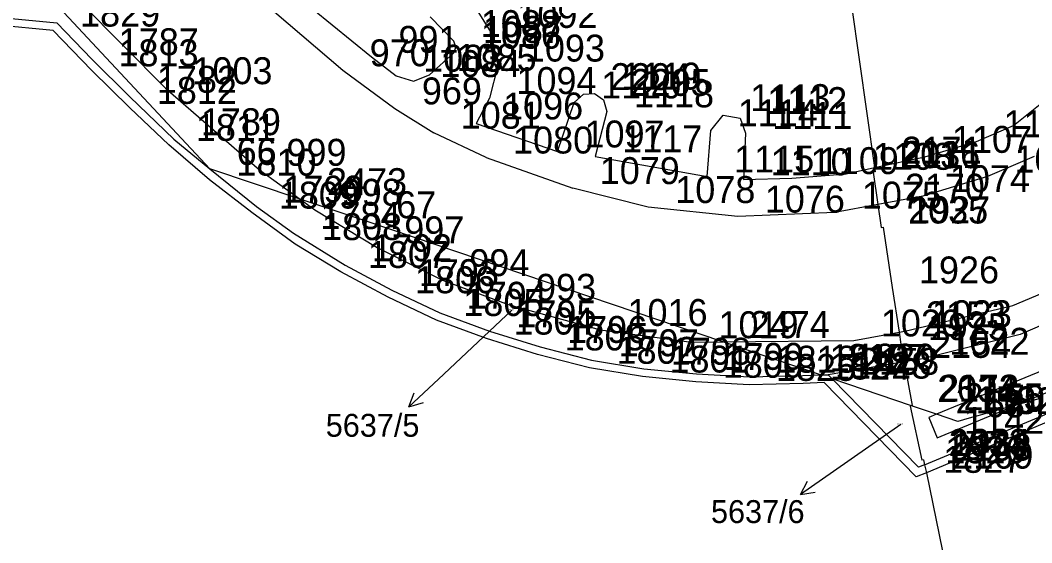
# Model space of a CAD drawing. Extents: x -822293 to -820259, y -1071573 to -1068794.
# Drawn here: x -821541.6 to -821466.4, y -1070094 to -1070055.1 of the extents above; entities that cross this region are included whole.
import ezdxf

# ---------------------------------------------------------------- set-up
doc = ezdxf.new("R2010")
doc.units = 0
for name, color, linetype in [('Vrstva 2', 7, 'Continuous'), ('Vrstva 3', 7, 'Continuous'), ('Vrstva 4', 7, 'Continuous'), ('Vrstva 5', 7, 'Continuous'), ('Vrstva 7', 7, 'Continuous'), ('Vrstva 8', 7, 'Continuous'), ('Vrstva 9', 7, 'Continuous')]:
    doc.layers.add(name, color=color, linetype=linetype)

# ---------------------------------------------------------------- blocks, each defined once
blk = doc.blocks.new('Z61')
at = {"layer": 'Vrstva 2'}
for p, q in [((0, 300), (-50, 200)), ((0, 0), (0, 300)), ((0, 300), (50, 200))]:
    blk.add_line(p, q, dxfattribs=at)

msp = doc.modelspace()

# ---------------------------------------------------------------- linework, layer by layer
at = {"layer": 'Vrstva 2'}
for p, q in [((-821527.48, -1070066.2), (-821541.77, -1070050.84)), ((-821551.21, -1070054.16), (-821538.84, -1070055.34)), ((-821538.84, -1070055.34), (-821536.24, -1070058.05)), ((-821536.24, -1070058.05), (-821533.41, -1070060.84)), ((-821533.41, -1070060.84), (-821530.14, -1070063.99)), ((-821530.14, -1070063.99), (-821527.48, -1070066.2)), ((-821527.48, -1070066.2), (-821524.01, -1070068.99)), ((-821520.77, -1070068.44), (-821527.48, -1070066.2)), ((-821515.63, -1070070.16), (-821520.77, -1070068.44)), ((-821524.01, -1070068.99), (-821521.26, -1070070.96)), ((-821489.37, -1070079.05), (-821515.63, -1070070.16)), ((-821521.26, -1070070.96), (-821517.43, -1070073.35)), ((-821517.43, -1070073.35), (-821513.95, -1070075.2)), ((-821513.95, -1070075.2), (-821510.39, -1070076.88)), ((-821510.39, -1070076.88), (-821506.7, -1070078.25)), ((-821506.7, -1070078.25), (-821502.93, -1070079.42)), ((-821482.12, -1070081.5), (-821489.37, -1070079.05)), ((-821502.93, -1070079.42), (-821499.11, -1070080.41)), ((-821499.11, -1070080.41), (-821495.23, -1070081.04)), ((-821495.23, -1070081.04), (-821491.31, -1070081.42)), ((-821491.31, -1070081.42), (-821487.38, -1070081.63)), ((-821487.38, -1070081.63), (-821483.43, -1070081.53)), ((-821483.43, -1070081.53), (-821482.12, -1070081.5)), ((-821482.12, -1070081.5), (-821481.55, -1070081.48)), ((-821481.55, -1070081.48), (-821481.25, -1070081.79)), ((-821474.84, -1070088.36), (-821481.25, -1070081.79)), ((-821475.34, -1070083.79), (-821481.25, -1070081.79)), ((-821474.38, -1070088.17), (-821459.55, -1070082)), ((-821473.49, -1070084.41), (-821475.34, -1070083.79)), ((-821467.6, -1070083.74), (-821467.99, -1070083.85)), ((-821465.79, -1070083.24), (-821467.6, -1070083.74)), ((-821471.9, -1070084.95), (-821473.49, -1070084.41)), ((-821470.42, -1070084.53), (-821471.06, -1070084.71)), ((-821467.99, -1070083.85), (-821470.42, -1070084.53)), ((-821471.06, -1070084.71), (-821471.9, -1070084.95)), ((-821474.38, -1070088.17), (-821474.84, -1070088.36))]:
    msp.add_line(p, q, dxfattribs=at)
at = {"layer": 'Vrstva 3'}
for p, q in [((-821523.68, -1070053.67), (-821517.6, -1070058.87)), ((-821537.06, -1070053.86), (-821530.77, -1070060.2)), ((-821519.85, -1070054.31), (-821515.46, -1070057.87)), ((-821507.69, -1070054.3), (-821506.63, -1070056.02)), ((-821479.8, -1070054.05), (-821478.09, -1070066.1)), ((-821539.11, -1070055.92), (-821551.22, -1070054.75)), ((-821509.35, -1070056.7), (-821511.1, -1070054.9)), ((-821536.26, -1070058.87), (-821539.11, -1070055.92)), ((-821509.19, -1070057.14), (-821509.35, -1070056.7)), ((-821506.63, -1070056.02), (-821506.07, -1070058.52)), ((-821509.34, -1070057.56), (-821509.19, -1070057.14)), ((-821515.46, -1070057.87), (-821513.63, -1070059.27)), ((-821511.15, -1070059.21), (-821509.34, -1070057.56)), ((-821533.41, -1070061.66), (-821536.26, -1070058.87)), ((-821517.6, -1070058.87), (-821513.72, -1070061.7)), ((-821506.07, -1070058.52), (-821506.7, -1070060.93)), ((-821513.63, -1070059.27), (-821512.35, -1070059.67)), ((-821512.35, -1070059.67), (-821511.15, -1070059.21)), ((-821530.77, -1070060.2), (-821523.78, -1070066.26)), ((-821506.7, -1070060.93), (-821507.69, -1070062.82)), ((-821501.64, -1070064.9), (-821500.4, -1070061.26)), ((-821500.4, -1070061.26), (-821499.71, -1070060.64)), ((-821499.71, -1070060.64), (-821498.91, -1070060.6)), ((-821498.91, -1070060.6), (-821498.22, -1070061.07)), ((-821498.22, -1070061.07), (-821497.97, -1070061.92)), ((-821467.78, -1070062.97), (-821465.43, -1070061.08)), ((-821530.51, -1070064.41), (-821533.41, -1070061.66)), ((-821513.72, -1070061.7), (-821510.84, -1070063.51)), ((-821497.97, -1070061.92), (-821498.84, -1070065.26)), ((-821490.26, -1070063.33), (-821489.33, -1070062.2)), ((-821489.33, -1070062.2), (-821488.08, -1070062.42)), ((-821488.08, -1070062.42), (-821487.69, -1070063.53)), ((-821506.95, -1070065.35), (-821510.84, -1070063.51)), ((-821507.69, -1070062.82), (-821501.64, -1070064.9)), ((-821490.53, -1070066.76), (-821490.26, -1070063.33)), ((-821470.52, -1070064.15), (-821467.78, -1070062.97)), ((-821487.69, -1070063.53), (-821487.82, -1070066.97)), ((-821474.35, -1070065.3), (-821470.52, -1070064.15)), ((-821527.5, -1070067), (-821530.51, -1070064.41)), ((-821506.95, -1070065.35), (-821500.51, -1070067.62)), ((-821498.84, -1070065.26), (-821490.53, -1070066.76)), ((-821478.09, -1070066.1), (-821474.35, -1070065.3)), ((-821466.25, -1070065.26), (-821469.7, -1070066.77)), ((-821523.78, -1070066.26), (-821520.77, -1070068.44)), ((-821480.21, -1070066.56), (-821478.09, -1070066.1)), ((-821478.05, -1070066.42), (-821478.2, -1070066.44)), ((-821478.2, -1070066.44), (-821477.85, -1070068.85)), ((-821478.09, -1070066.1), (-821478.05, -1070066.42)), ((-821524.35, -1070069.44), (-821527.5, -1070067)), ((-821487.82, -1070066.97), (-821484.24, -1070066.88)), ((-821484.24, -1070066.88), (-821480.21, -1070066.56)), ((-821469.7, -1070066.77), (-821474.5, -1070068.22)), ((-821494.9, -1070069.03), (-821500.51, -1070067.62)), ((-821520.77, -1070068.44), (-821519.68, -1070069.23)), ((-821474.5, -1070068.22), (-821477.85, -1070068.85)), ((-821521.14, -1070071.78), (-821524.35, -1070069.44)), ((-821519.68, -1070069.23), (-821515.03, -1070072.02)), ((-821488.25, -1070069.74), (-821494.9, -1070069.03)), ((-821481.04, -1070069.44), (-821488.25, -1070069.74)), ((-821477.85, -1070068.85), (-821481.04, -1070069.44)), ((-821477.85, -1070068.85), (-821477.61, -1070070.55)), ((-821477.61, -1070070.55), (-821477.46, -1070070.53)), ((-821477.46, -1070070.53), (-821476.8, -1070075)), ((-821517.73, -1070073.85), (-821521.14, -1070071.78)), ((-821515.03, -1070072.02), (-821510.19, -1070074.46)), ((-821467.82, -1070076.35), (-821460.36, -1070073.2)), ((-821514.23, -1070075.73), (-821517.73, -1070073.85)), ((-821510.19, -1070074.46), (-821505.24, -1070076.29)), ((-821476.8, -1070075), (-821476.28, -1070078.33)), ((-821460.16, -1070075.43), (-821467.27, -1070078.49)), ((-821510.64, -1070077.42), (-821514.23, -1070075.73)), ((-821505.24, -1070076.29), (-821498.45, -1070078.16)), ((-821475.85, -1070078.25), (-821467.82, -1070076.35)), ((-821506.91, -1070078.8), (-821510.64, -1070077.42)), ((-821498.45, -1070078.16), (-821491.69, -1070079.07)), ((-821479.63, -1070078.94), (-821476.28, -1070078.33)), ((-821476.28, -1070078.33), (-821475.85, -1070078.25)), ((-821476.28, -1070078.33), (-821476.14, -1070079.21)), ((-821467.27, -1070078.49), (-821474.54, -1070080.3)), ((-821503.12, -1070079.98), (-821506.91, -1070078.8)), ((-821491.69, -1070079.07), (-821489.37, -1070079.05)), ((-821489.37, -1070079.05), (-821479.63, -1070078.94)), ((-821476.14, -1070079.21), (-821475.9, -1070080.53)), ((-821499.26, -1070080.97), (-821503.12, -1070079.98)), ((-821461.34, -1070079.42), (-821473.49, -1070084.41)), ((-821475.9, -1070080.53), (-821481.55, -1070081.48)), ((-821474.54, -1070080.3), (-821475.9, -1070080.53)), ((-821475.9, -1070080.53), (-821475.3, -1070083.78)), ((-821495.33, -1070081.62), (-821499.26, -1070080.97)), ((-821467.6, -1070083.74), (-821460.76, -1070080.9)), ((-821491.37, -1070082.01), (-821495.33, -1070081.62)), ((-821487.42, -1070082.24), (-821491.37, -1070082.01)), ((-821483.41, -1070082.14), (-821487.42, -1070082.24)), ((-821481.83, -1070082.07), (-821483.41, -1070082.14)), ((-821475, -1070089.07), (-821481.83, -1070082.07)), ((-821459.5, -1070082.58), (-821474.25, -1070088.76)), ((-821475.34, -1070083.79), (-821475.44, -1070083.81)), ((-821475.44, -1070083.81), (-821474.59, -1070087.82)), ((-821475.3, -1070083.78), (-821475.34, -1070083.79)), ((-821473.45, -1070086.17), (-821467.6, -1070083.74)), ((-821473.49, -1070084.41), (-821474.07, -1070084.65)), ((-821474.07, -1070084.65), (-821473.45, -1070086.17)), ((-821474.45, -1070087.81), (-821474.59, -1070087.82)), ((-821474.45, -1070087.81), (-821474.38, -1070088.17)), ((-821474.38, -1070088.17), (-821474.25, -1070088.76)), ((-821474.25, -1070088.76), (-821475, -1070089.07)), ((-821474.25, -1070088.76), (-821472.38, -1070097.86))]:
    msp.add_line(p, q, dxfattribs=at)
at = {"layer": 'Vrstva 4'}
for p, q in [((-821505.05, -1070076.69), (-821510.49, -1070081.82)), ((-821476.14, -1070085.19), (-821481.15, -1070088.66))]:
    msp.add_line(p, q, dxfattribs=at)
at = {"layer": 'Vrstva 8'}
for p, q in [((-821539.11, -1070055.92), (-821539.11, -1070055.92)), ((-821538.84, -1070055.34), (-821538.84, -1070055.34)), ((-821509.35, -1070056.7), (-821509.35, -1070056.7)), ((-821506.63, -1070056.02), (-821506.63, -1070056.02)), ((-821509.19, -1070057.14), (-821509.19, -1070057.14)), ((-821536.24, -1070058.05), (-821536.24, -1070058.05)), ((-821515.46, -1070057.87), (-821515.46, -1070057.87)), ((-821509.34, -1070057.56), (-821509.34, -1070057.56)), ((-821536.26, -1070058.87), (-821536.26, -1070058.87)), ((-821517.6, -1070058.87), (-821517.6, -1070058.87)), ((-821506.07, -1070058.52), (-821506.07, -1070058.52)), ((-821513.63, -1070059.27), (-821513.63, -1070059.27)), ((-821512.35, -1070059.67), (-821512.35, -1070059.67)), ((-821511.15, -1070059.21), (-821511.15, -1070059.21)), ((-821530.77, -1070060.2), (-821530.77, -1070060.2)), ((-821533.41, -1070060.84), (-821533.41, -1070060.84)), ((-821506.7, -1070060.93), (-821506.7, -1070060.93)), ((-821500.4, -1070061.26), (-821500.4, -1070061.26)), ((-821499.71, -1070060.64), (-821499.71, -1070060.64)), ((-821498.91, -1070060.6), (-821498.91, -1070060.6)), ((-821498.22, -1070061.07), (-821498.22, -1070061.07)), ((-821533.41, -1070061.66), (-821533.41, -1070061.66)), ((-821513.72, -1070061.7), (-821513.72, -1070061.7)), ((-821497.97, -1070061.92), (-821497.97, -1070061.92)), ((-821489.33, -1070062.2), (-821489.33, -1070062.2)), ((-821488.08, -1070062.42), (-821488.08, -1070062.42)), ((-821510.84, -1070063.51), (-821510.84, -1070063.51)), ((-821507.69, -1070062.82), (-821507.69, -1070062.82)), ((-821490.26, -1070063.33), (-821490.26, -1070063.33)), ((-821467.78, -1070062.97), (-821467.78, -1070062.97)), ((-821530.14, -1070063.99), (-821530.14, -1070063.99)), ((-821487.69, -1070063.53), (-821487.69, -1070063.53)), ((-821470.52, -1070064.15), (-821470.52, -1070064.15)), ((-821530.51, -1070064.41), (-821530.51, -1070064.41)), ((-821501.64, -1070064.9), (-821501.64, -1070064.9)), ((-821506.95, -1070065.35), (-821506.95, -1070065.35)), ((-821498.84, -1070065.26), (-821498.84, -1070065.26)), ((-821474.35, -1070065.3), (-821474.35, -1070065.3)), ((-821527.48, -1070066.2), (-821527.48, -1070066.2)), ((-821523.78, -1070066.26), (-821523.78, -1070066.26)), ((-821478.2, -1070066.44), (-821478.2, -1070066.44)), ((-821478.09, -1070066.1), (-821478.09, -1070066.1)), ((-821478.05, -1070066.42), (-821478.05, -1070066.42)), ((-821527.5, -1070067), (-821527.5, -1070067)), ((-821490.53, -1070066.76), (-821490.53, -1070066.76)), ((-821487.82, -1070066.97), (-821487.82, -1070066.97)), ((-821484.24, -1070066.88), (-821484.24, -1070066.88)), ((-821480.21, -1070066.56), (-821480.21, -1070066.56)), ((-821469.7, -1070066.77), (-821469.7, -1070066.77)), ((-821500.51, -1070067.62), (-821500.51, -1070067.62)), ((-821520.77, -1070068.44), (-821520.77, -1070068.44)), ((-821474.5, -1070068.22), (-821474.5, -1070068.22)), ((-821524.35, -1070069.44), (-821524.35, -1070069.44)), ((-821524.01, -1070068.99), (-821524.01, -1070068.99)), ((-821519.68, -1070069.23), (-821519.68, -1070069.23)), ((-821494.9, -1070069.03), (-821494.9, -1070069.03)), ((-821481.04, -1070069.44), (-821481.04, -1070069.44)), ((-821477.85, -1070068.85), (-821477.85, -1070068.85)), ((-821515.63, -1070070.16), (-821515.63, -1070070.16)), ((-821488.25, -1070069.74), (-821488.25, -1070069.74)), ((-821521.26, -1070070.96), (-821521.26, -1070070.96)), ((-821477.61, -1070070.55), (-821477.61, -1070070.55)), ((-821477.46, -1070070.53), (-821477.46, -1070070.53)), ((-821521.14, -1070071.78), (-821521.14, -1070071.78)), ((-821515.03, -1070072.02), (-821515.03, -1070072.02)), ((-821517.73, -1070073.85), (-821517.73, -1070073.85)), ((-821517.43, -1070073.35), (-821517.43, -1070073.35)), ((-821510.19, -1070074.46), (-821510.19, -1070074.46)), ((-821513.95, -1070075.2), (-821513.95, -1070075.2)), ((-821476.8, -1070075), (-821476.8, -1070075)), ((-821514.23, -1070075.73), (-821514.23, -1070075.73)), ((-821505.24, -1070076.29), (-821505.24, -1070076.29)), ((-821510.39, -1070076.88), (-821510.39, -1070076.88)), ((-821467.82, -1070076.35), (-821467.82, -1070076.35)), ((-821510.64, -1070077.42), (-821510.64, -1070077.42)), ((-821506.7, -1070078.25), (-821506.7, -1070078.25)), ((-821498.45, -1070078.16), (-821498.45, -1070078.16)), ((-821476.28, -1070078.33), (-821476.28, -1070078.33)), ((-821475.85, -1070078.25), (-821475.85, -1070078.25)), ((-821467.27, -1070078.49), (-821467.27, -1070078.49)), ((-821506.91, -1070078.8), (-821506.91, -1070078.8)), ((-821491.69, -1070079.07), (-821491.69, -1070079.07)), ((-821489.37, -1070079.05), (-821489.37, -1070079.05)), ((-821479.63, -1070078.94), (-821479.63, -1070078.94)), ((-821476.14, -1070079.21), (-821476.14, -1070079.21)), ((-821503.12, -1070079.98), (-821503.12, -1070079.98)), ((-821502.93, -1070079.42), (-821502.93, -1070079.42)), ((-821499.11, -1070080.41), (-821499.11, -1070080.41)), ((-821475.9, -1070080.53), (-821475.9, -1070080.53)), ((-821474.54, -1070080.3), (-821474.54, -1070080.3)), ((-821499.26, -1070080.97), (-821499.26, -1070080.97)), ((-821495.23, -1070081.04), (-821495.23, -1070081.04)), ((-821491.31, -1070081.42), (-821491.31, -1070081.42)), ((-821483.43, -1070081.53), (-821483.43, -1070081.53)), ((-821482.12, -1070081.5), (-821482.12, -1070081.5)), ((-821481.55, -1070081.48), (-821481.55, -1070081.48)), ((-821495.33, -1070081.62), (-821495.33, -1070081.62)), ((-821491.37, -1070082.01), (-821491.37, -1070082.01)), ((-821487.42, -1070082.24), (-821487.42, -1070082.24)), ((-821487.38, -1070081.63), (-821487.38, -1070081.63)), ((-821483.41, -1070082.14), (-821483.41, -1070082.14)), ((-821481.83, -1070082.07), (-821481.83, -1070082.07)), ((-821481.25, -1070081.79), (-821481.25, -1070081.79)), ((-821475.44, -1070083.81), (-821475.44, -1070083.81)), ((-821475.34, -1070083.79), (-821475.34, -1070083.79)), ((-821475.3, -1070083.78), (-821475.3, -1070083.78)), ((-821467.6, -1070083.74), (-821467.6, -1070083.74)), ((-821473.49, -1070084.41), (-821473.49, -1070084.41)), ((-821470.42, -1070084.53), (-821470.42, -1070084.53)), ((-821467.99, -1070083.85), (-821467.99, -1070083.85)), ((-821474.07, -1070084.65), (-821474.07, -1070084.65)), ((-821471.9, -1070084.95), (-821471.9, -1070084.95)), ((-821471.06, -1070084.71), (-821471.06, -1070084.71)), ((-821473.45, -1070086.17), (-821473.45, -1070086.17)), ((-821474.59, -1070087.82), (-821474.59, -1070087.82)), ((-821474.45, -1070087.81), (-821474.45, -1070087.81)), ((-821474.38, -1070088.17), (-821474.38, -1070088.17)), ((-821475, -1070089.07), (-821475, -1070089.07)), ((-821474.84, -1070088.36), (-821474.84, -1070088.36)), ((-821474.25, -1070088.76), (-821474.25, -1070088.76))]:
    msp.add_line(p, q, dxfattribs=at)

# ---------------------------------------------------------------- block references
at = {"layer": 'Vrstva 7', "xscale": 0.009999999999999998, "yscale": 0.01}
for p, rotation in [((-821510.49, -1070081.82), 133.0000000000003), ((-821481.15, -1070088.66), 125.00000000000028)]:
    msp.add_blockref('Z61', p, dxfattribs=dict(at, rotation=rotation))

# ---------------------------------------------------------------- texts
at = {"layer": 'Vrstva 5'}
for s, p in [('5637/5', (-821505.329, -1070076.69)), ('5637/6', (-821476.422, -1070085.19))]:
    msp.add_text(s, height=0.1, dxfattribs=at).set_placement(p)
at = {"layer": 'Vrstva 7'}
for s, p in [('5637/5', (-821518.858, -1070086.09)), ('5637/6', (-821490.246, -1070092.5))]:
    msp.add_text(s, height=1.7, dxfattribs=at).set_placement(p)
at = {"layer": 'Vrstva 9'}
for s, p in [('1829', (-821537.11, -1070055.62)), ('1092', (-821504.63, -1070055.72)), ('1088', (-821507.35, -1070056.4)), ('1086', (-821507.34, -1070057.26)), ('1087', (-821507.19, -1070056.84)), ('1787', (-821534.24, -1070057.75)), ('991', (-821513.46, -1070057.57)), ('1813', (-821534.26, -1070058.57)), ('970', (-821515.6, -1070058.57)), ('1093', (-821504.07, -1070058.22)), ('1083', (-821511.63, -1070058.97)), ('1084', (-821510.35, -1070059.37)), ('1085', (-821509.15, -1070058.91)), ('1003', (-821528.77, -1070059.9)), ('1782', (-821531.41, -1070060.54)), ('1094', (-821504.7, -1070060.63)), ('1120', (-821498.4, -1070060.96)), ('2204', (-821497.71, -1070060.34)), ('1119', (-821496.91, -1070060.3)), ('2205', (-821496.22, -1070060.77)), ('1812', (-821531.41, -1070061.36)), ('969', (-821511.72, -1070061.4)), ('1118', (-821495.97, -1070061.62)), ('1096', (-821505.69, -1070062.52)), ('1113', (-821487.33, -1070061.9)), ('1112', (-821486.08, -1070062.12)), ('1081', (-821508.84, -1070063.21)), ('1114', (-821488.26, -1070063.03)), ('1111', (-821485.69, -1070063.23)), ('1789', (-821528.14, -1070063.69)), ('1106', (-821468.52, -1070063.85)), ('1811', (-821528.51, -1070064.11)), ('1097', (-821499.64, -1070064.6)), ('1080', (-821504.95, -1070065.05)), ('1117', (-821496.84, -1070064.96)), ('1107', (-821472.35, -1070065)), ('66', (-821525.48, -1070065.9)), ('999', (-821521.78, -1070065.96)), ('1108', (-821478.21, -1070066.26)), ('2036', (-821476.2, -1070066.14)), ('2171', (-821476.09, -1070065.8)), ('2111', (-821476.05, -1070066.12)), ('1810', (-821525.5, -1070066.7)), ('1115', (-821488.53, -1070066.46)), ('1110', (-821485.82, -1070066.67)), ('1109', (-821482.24, -1070066.58)), ('1073', (-821467.7, -1070066.47)), ('1079', (-821498.51, -1070067.32)), ('2473', (-821518.77, -1070068.14)), ('2170', (-821475.85, -1070068.55)), ('1074', (-821472.5, -1070067.92)), ('1809', (-821522.35, -1070069.14)), ('1790', (-821522.01, -1070068.69)), ('998', (-821517.68, -1070068.93)), ('1078', (-821492.9, -1070068.73)), ('1075', (-821479.04, -1070069.14)), ('67', (-821513.63, -1070069.86)), ('1076', (-821486.25, -1070069.44)), ('1784', (-821519.26, -1070070.66)), ('2035', (-821475.61, -1070070.25)), ('1927', (-821475.46, -1070070.23)), ('1808', (-821519.14, -1070071.48)), ('997', (-821513.03, -1070071.72)), ('1792', (-821515.43, -1070073.05)), ('1807', (-821515.73, -1070073.55)), ('994', (-821508.19, -1070074.16)), ('1793', (-821511.95, -1070074.9)), ('1926', (-821474.8, -1070074.7)), ('1806', (-821512.23, -1070075.43)), ('993', (-821503.24, -1070075.99)), ('1794', (-821508.39, -1070076.58)), ('1805', (-821508.64, -1070077.12)), ('1795', (-821504.7, -1070077.95)), ('1016', (-821496.45, -1070077.86)), ('2153', (-821474.28, -1070078.03)), ('1023', (-821473.85, -1070077.95)), ('1804', (-821504.91, -1070078.5)), ('1019', (-821489.69, -1070078.77)), ('2474', (-821487.37, -1070078.75)), ('1020', (-821477.63, -1070078.64)), ('1925', (-821474.14, -1070078.91)), ('1803', (-821501.12, -1070079.68)), ('1796', (-821500.93, -1070079.12)), ('1797', (-821497.11, -1070080.11)), ('2154', (-821473.9, -1070080.23)), ('1022', (-821472.54, -1070080)), ('1802', (-821497.26, -1070080.67)), ('1801', (-821493.33, -1070081.32)), ('1798', (-821493.23, -1070080.74)), ('1799', (-821489.31, -1070081.12)), ('1818', (-821485.38, -1070081.33)), ('1819', (-821481.43, -1070081.23)), ('2157', (-821480.12, -1070081.2)), ('1820', (-821479.55, -1070081.18)), ('1800', (-821489.37, -1070081.71)), ('1825', (-821485.42, -1070081.94)), ('1824', (-821481.41, -1070081.84)), ('1828', (-821479.83, -1070081.77)), ('2158', (-821479.25, -1070081.49)), ('2034', (-821473.44, -1070083.51)), ('2173', (-821473.34, -1070083.49)), ('2112', (-821473.3, -1070083.48)), ('2155', (-821471.49, -1070084.11)), ('70', (-821468.42, -1070084.23)), ('2150', (-821472.07, -1070084.35)), ('68', (-821469.9, -1070084.65)), ('182', (-821469.06, -1070084.41)), ('1142', (-821471.45, -1070085.87)), ('1826', (-821472.84, -1070088.06)), ('2033', (-821472.59, -1070087.52)), ('1924', (-821472.45, -1070087.51)), ('2168', (-821472.38, -1070087.87)), ('1827', (-821473, -1070088.77)), ('2169', (-821472.25, -1070088.46))]:
    msp.add_text(s, height=2, dxfattribs=at).set_placement(p)

doc.saveas('drawing.dxf')
